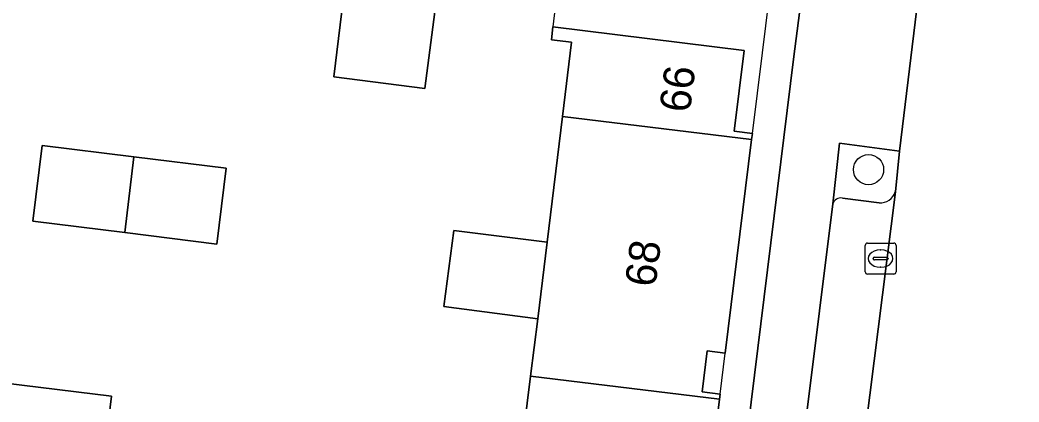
# Model space of a CAD drawing. Extents: x 161692 to 162379, y 380760 to 381678.
# Drawn here: x 162230.63 to 162263.02, y 381468.05 to 381480.42 of the extents above; entities that cross this region are included whole.
import ezdxf

# ---------------------------------------------------------------- set-up
doc = ezdxf.new("R2010")
doc.units = 0
for name, color, linetype in [('IMGEO_Boom', 7, 'Continuous'), ('IMGEO_Erf', 7, 'Continuous'), ('IMGEO_Groenvoorziening', 7, 'Continuous'), ('IMGEO_Kolk', 7, 'Continuous'), ('IMGEO_Pand', 7, 'Continuous'), ('IMGEO_Pand_nummerreeks', 7, 'Continuous'), ('IMGEO_Pand_overbouw', 7, 'Continuous'), ('IMGEO_Parkeervlak_open', 7, 'Continuous'), ('IMGEO_Rijbaan_lokaal_open', 7, 'Continuous'), ('IMGEO_Voetpad_open', 7, 'Continuous')]:
    doc.layers.add(name, color=color, linetype=linetype)

msp = doc.modelspace()

# ---------------------------------------------------------------- linework, layer by layer
at = {"layer": 'IMGEO_Boom'}
msp.add_circle((162258.139, 381475.577), 0.489, dxfattribs=at)
at = {"layer": 'IMGEO_Erf'}
for points in [[(162258.857, 381504.761), (162259.168, 381507.762), (162159.019, 381519.9), (162158.982, 381519.974), (162147.825, 381521.413), (162147.501, 381521.45), (162142.857, 381483.773), (162141.011, 381468.8), (162141.688, 381468.725), (162252.73, 381455.108), (162255.72, 381479.239), (162256.283, 381483.581)], [(162241.107, 381481.059), (162244.072, 381480.682), (162243.758, 381478.207), (162240.8, 381478.582)], [(162237.309, 381475.619), (162237.005, 381473.169), (162234.023, 381473.538), (162231.042, 381473.908), (162231.346, 381476.359), (162234.323, 381475.989)]]:
    msp.add_lwpolyline(points, close=True, dxfattribs=at)
for points in [[(162246.869, 381466.35), (162247.182, 381468.889), (162247.411, 381470.744), (162244.372, 381471.143), (162244.695, 381473.604), (162247.717, 381473.23), (162248.218, 381477.295), (162248.513, 381479.698), (162247.858, 381479.775), (162247.907, 381480.202), (162254.111, 381479.428), (162253.785, 381476.823), (162254.371, 381476.746), (162254.347, 381476.547), (162253.49, 381469.637), (162252.911, 381469.708), (162252.746, 381468.384), (162253.331, 381468.311), (162253.311, 381468.141), (162252.242, 381459.414)], [(162227.773, 381468.959), (162233.596, 381468.245), (162233.251, 381465.397)]]:
    msp.add_lwpolyline(points, dxfattribs=at)
at = {"layer": 'IMGEO_Groenvoorziening'}
for points in [[(162259.007, 381474.855), (162259.145, 381476.169), (162257.201, 381476.437), (162256.985, 381474.465)], [(162257.289, 381474.657), (162258.484, 381474.503)]]:
    msp.add_lwpolyline(points, dxfattribs=at)
for centre, radius, start, end in [((162258.518, 381475.017), 0.515, 266.2416, 341.6426), ((162257.235, 381474.405), 0.257, 77.9411, 166.6102)]:
    msp.add_arc(centre, radius, start, end, dxfattribs=at)
at = {"layer": 'IMGEO_Kolk'}
for p, q in [((162258.028, 381472.271), (162258.028, 381473.123)), ((162258.103, 381473.197), (162258.955, 381473.197)), ((162259.029, 381473.123), (162259.029, 381472.271)), ((162258.516, 381472.977), (162258.541, 381472.977)), ((162258.287, 381472.691), (162258.287, 381472.703)), ((162258.725, 381472.654), (162258.327, 381472.654)), ((162258.33, 381472.74), (162258.728, 381472.74)), ((162258.771, 381472.703), (162258.771, 381472.691)), ((162258.955, 381472.197), (162258.103, 381472.197)), ((162258.539, 381472.417), (162258.514, 381472.417))]:
    msp.add_line(p, q, dxfattribs=at)
for points in [[(162258.028, 381472.271), (162258.028, 381473.123)], [(162258.103, 381473.197), (162258.955, 381473.197)], [(162259.029, 381473.123), (162259.029, 381472.271)], [(162258.955, 381472.197), (162258.103, 381472.197)]]:
    msp.add_lwpolyline(points, dxfattribs=at)
for centre, radius, start, end in [((162258.105, 381473.121), 0.0765, 91.552, 178.448), ((162258.105, 381473.121), 0.0765, 91.552, 178.448), ((162258.953, 381473.121), 0.0765, 1.552, 88.448), ((162258.953, 381473.121), 0.0765, 1.552, 88.448), ((162258.327, 381472.7), 0.0403, 85.8775, 175.7526), ((162258.324, 381472.69), 0.0366, 178.938, 274.7102), ((162258.728, 381472.697), 0.043, 264.8664, 352.4533), ((162258.732, 381472.702), 0.0386, 1.7309, 96.639), ((162258.105, 381472.273), 0.0765, 181.552, 268.448), ((162258.105, 381472.273), 0.0765, 181.552, 268.448), ((162258.953, 381472.273), 0.0765, 271.552, 358.448), ((162258.953, 381472.273), 0.0765, 271.552, 358.448)]:
    msp.add_arc(centre, radius, start, end, dxfattribs=at)
for centre, major_axis, ratio, start_param, end_param in [((162258.515, 381472.697), (-0.387, 0.002), 0.722429, 4.712389, 7.853982), ((162258.54, 381472.697), (-0.39, 0.002), 0.717154, 1.570796, 4.712389)]:
    msp.add_ellipse(centre, major_axis=major_axis, ratio=ratio, start_param=start_param, end_param=end_param, dxfattribs=at)
at = {"layer": 'IMGEO_Pand'}
for points in [[(162240.8, 381478.582), (162243.758, 381478.207), (162244.072, 381480.682), (162241.107, 381481.059)], [(162254.111, 381479.428), (162247.907, 381480.202), (162247.858, 381479.775), (162248.513, 381479.698), (162248.218, 381477.295), (162254.347, 381476.547), (162254.371, 381476.746), (162253.785, 381476.823)], [(162254.347, 381476.547), (162248.218, 381477.295), (162247.717, 381473.23), (162247.411, 381470.744), (162247.182, 381468.889), (162253.311, 381468.141), (162253.331, 381468.311), (162252.746, 381468.384), (162252.911, 381469.708), (162253.49, 381469.637)], [(162234.023, 381473.538), (162234.323, 381475.989), (162231.346, 381476.359), (162231.042, 381473.908)], [(162234.023, 381473.538), (162237.005, 381473.169), (162237.309, 381475.619), (162234.323, 381475.989)], [(162247.411, 381470.744), (162247.717, 381473.23), (162244.695, 381473.604), (162244.372, 381471.143)], [(162233.251, 381465.397), (162233.596, 381468.245), (162227.773, 381468.959), (162226.642, 381460.024), (162226.815, 381460), (162226.884, 381460.572), (162228.346, 381460.389), (162228.274, 381459.803), (162232.27, 381459.311), (162233.044, 381465.423)], [(162250.803, 381458.3), (162252.242, 381459.414), (162253.311, 381468.141), (162247.182, 381468.889), (162246.869, 381466.35), (162245.432, 381465.233)]]:
    msp.add_lwpolyline(points, close=True, dxfattribs=at)
at = {"layer": 'IMGEO_Pand_overbouw'}
for points in [[(162255.55, 381486.264), (162254.947, 381486.334), (162254.617, 381483.699), (162248.406, 381484.478), (162247.907, 381480.202), (162254.111, 381479.428), (162253.785, 381476.823), (162254.371, 381476.746), (162254.695, 381479.36), (162255.227, 381483.656)], [(162253.331, 381468.311), (162253.49, 381469.637), (162252.911, 381469.708), (162252.746, 381468.384)]]:
    msp.add_lwpolyline(points, close=True, dxfattribs=at)
at = {"layer": 'IMGEO_Parkeervlak_open'}
for points in [[(162256.641, 381456.135), (162259.007, 381474.855)], [(162256.985, 381474.465), (162254.81, 381457.07)], [(162258.484, 381474.503), (162257.289, 381474.657)]]:
    msp.add_lwpolyline(points, dxfattribs=at)
for centre, radius, start, end in [((162258.518, 381475.017), 0.515, 266.2416, 341.6426), ((162257.235, 381474.405), 0.257, 77.9411, 166.6102)]:
    msp.add_arc(centre, radius, start, end, dxfattribs=at)
at = {"layer": 'IMGEO_Rijbaan_lokaal_open'}
msp.add_lwpolyline([(162267.532, 381501.879), (162267.781, 381503.837), (162262.656, 381504.479), (162262.653, 381504.451), (162260.317, 381485.87), (162260.156, 381484.536), (162259.145, 381476.169), (162259.007, 381474.855), (162256.641, 381456.135), (162261.813, 381455.443)], close=True, dxfattribs=at)
at = {"layer": 'IMGEO_Voetpad_open'}
for points in [[(162260.656, 381504.015), (162258.857, 381504.761), (162256.283, 381483.581), (162255.72, 381479.239), (162252.73, 381455.108), (162252.46, 381453.03), (162251.531, 381446.095)], [(162256.017, 381451.363), (162256.47, 381454.674), (162254.547, 381454.858), (162254.81, 381457.07), (162256.985, 381474.465), (162257.201, 381476.437), (162259.145, 381476.169), (162260.156, 381484.536), (162258.258, 381484.729), (162258.481, 381486.8), (162260.656, 381504.015)]]:
    msp.add_lwpolyline(points, dxfattribs=at)

# ---------------------------------------------------------------- texts
at = {"layer": 'IMGEO_Pand_nummerreeks'}
for s, rotation, p in [('66', 82.8669, (162252.345, 381477.396)), ('68', 82.8227, (162251.228, 381471.75))]:
    msp.add_text(s, height=1, rotation=rotation, dxfattribs=at).set_placement(p)

doc.saveas('drawing.dxf')
